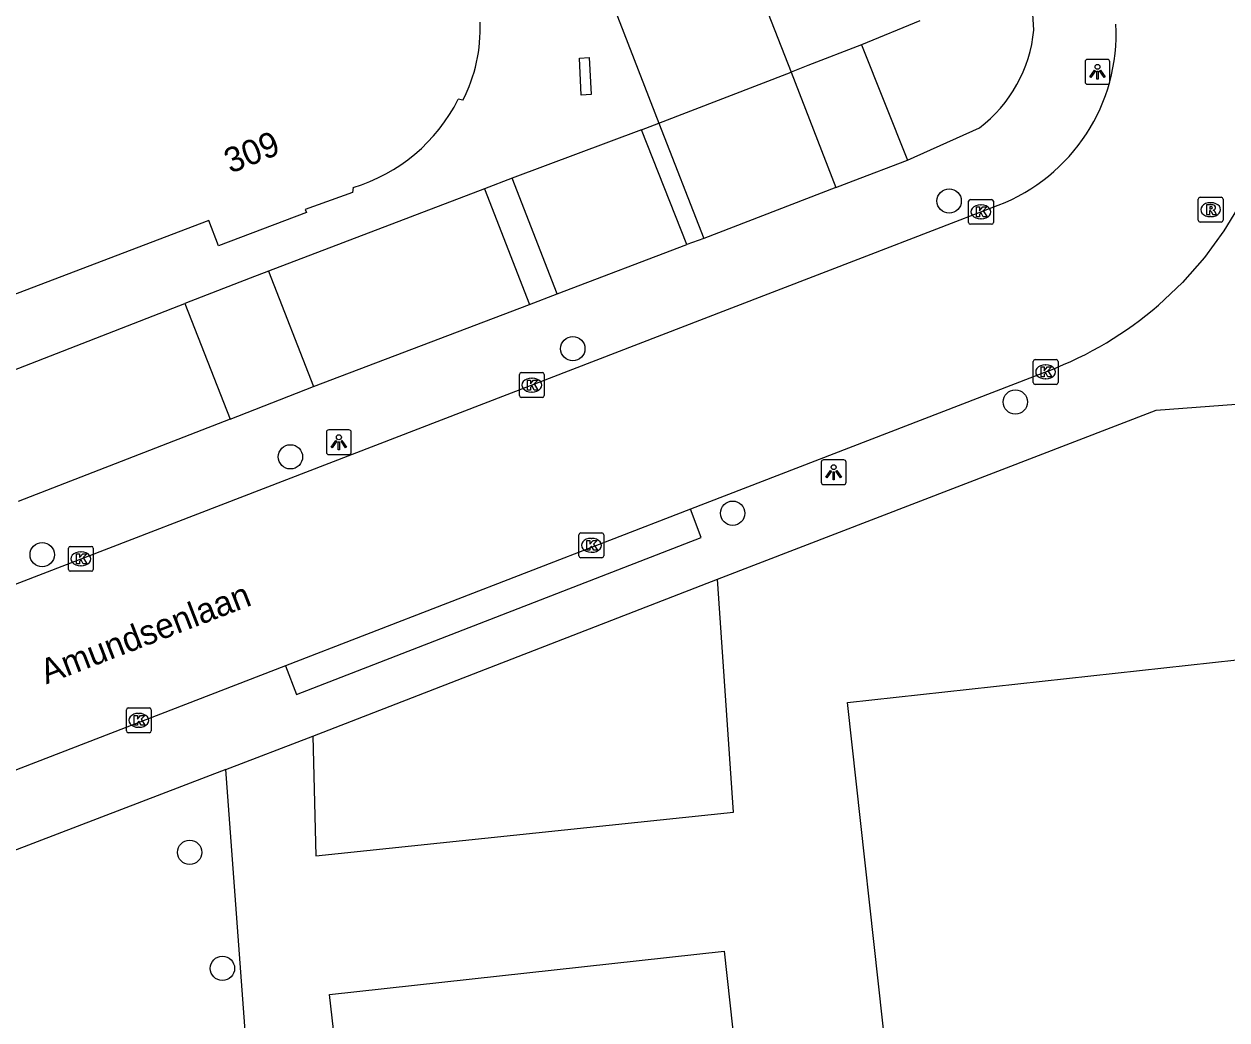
# Model space of a CAD drawing. Extents: x 161253 to 161848, y 384872 to 385383.
# Drawn here: x 161345.9 to 161394.3, y 385275.83 to 385315.91 of the extents above; entities that cross this region are included whole.
import ezdxf

# ---------------------------------------------------------------- set-up
doc = ezdxf.new("R2010")
doc.units = 0
for name, color, linetype in [('IMGEO_Boom', 7, 'Continuous'), ('IMGEO_Erf', 7, 'Continuous'), ('IMGEO_Kolk', 7, 'Continuous'), ('IMGEO_Lichtpunt', 7, 'Continuous'), ('IMGEO_Muur', 7, 'Continuous'), ('IMGEO_Openbare_ruimte_label', 7, 'Continuous'), ('IMGEO_Pand', 7, 'Continuous'), ('IMGEO_Pand_nummerreeks', 7, 'Continuous'), ('IMGEO_Parkeervlak_open', 7, 'Continuous'), ('IMGEO_Rijbaan_lokaal_open', 7, 'Continuous'), ('IMGEO_Rioolput', 7, 'Continuous'), ('IMGEO_Voetpad_open', 7, 'Continuous')]:
    doc.layers.add(name, color=color, linetype=linetype)

msp = doc.modelspace()

# ---------------------------------------------------------------- linework, layer by layer
at = {"layer": 'IMGEO_Boom'}
for centre in [(161383.12, 385308.792), (161367.979, 385302.846), (161385.784, 385300.703), (161356.619, 385298.494), (161374.409, 385296.224), (161346.631, 385294.555), (161352.564, 385282.574), (161353.883, 385277.903)]:
    msp.add_circle(centre, 0.489, dxfattribs=at)
at = {"layer": 'IMGEO_Erf'}
msp.add_lwpolyline([(161354.916, 385273.761), (161354.019, 385285.915)], dxfattribs=at)
at = {"layer": 'IMGEO_Kolk'}
for p, q in [((161383.899, 385307.927), (161383.899, 385308.779)), ((161383.974, 385308.853), (161384.826, 385308.853)), ((161384.9, 385308.779), (161384.9, 385307.927)), ((161384.387, 385308.633), (161384.412, 385308.633)), ((161384.826, 385307.853), (161383.974, 385307.853)), ((161384.41, 385308.073), (161384.385, 385308.073)), ((161386.576, 385302.411), (161387.428, 385302.411)), ((161386.501, 385301.485), (161386.501, 385302.337)), ((161386.989, 385302.191), (161387.014, 385302.191)), ((161387.502, 385302.337), (161387.502, 385301.485)), ((161365.83, 385300.957), (161365.83, 385301.809)), ((161365.905, 385301.883), (161366.757, 385301.883)), ((161366.318, 385301.663), (161366.343, 385301.663)), ((161366.831, 385301.809), (161366.831, 385300.957)), ((161387.428, 385301.411), (161386.576, 385301.411)), ((161387.012, 385301.631), (161386.987, 385301.631)), ((161366.341, 385301.103), (161366.316, 385301.103)), ((161366.757, 385300.883), (161365.905, 385300.883)), ((161368.226, 385294.507), (161368.226, 385295.359)), ((161368.301, 385295.433), (161369.153, 385295.433)), ((161368.714, 385295.213), (161368.739, 385295.213)), ((161369.227, 385295.359), (161369.227, 385294.507)), ((161347.687, 385293.962), (161347.687, 385294.814)), ((161347.762, 385294.888), (161348.614, 385294.888)), ((161348.175, 385294.668), (161348.2, 385294.668)), ((161348.688, 385294.814), (161348.688, 385293.962)), ((161368.737, 385294.653), (161368.712, 385294.653)), ((161369.153, 385294.433), (161368.301, 385294.433)), ((161348.614, 385293.888), (161347.762, 385293.888)), ((161348.198, 385294.108), (161348.173, 385294.108)), ((161350.092, 385288.388), (161350.944, 385288.388)), ((161350.017, 385287.462), (161350.017, 385288.314)), ((161350.505, 385288.168), (161350.53, 385288.168)), ((161351.018, 385288.314), (161351.018, 385287.462)), ((161350.944, 385287.388), (161350.092, 385287.388)), ((161350.528, 385287.608), (161350.503, 385287.608))]:
    msp.add_line(p, q, dxfattribs=at)
for points in [[(161383.899, 385307.927), (161383.899, 385308.779)], [(161383.974, 385308.853), (161384.826, 385308.853)], [(161384.9, 385308.779), (161384.9, 385307.927)], [(161384.22, 385308.553), (161384.343, 385308.553), (161384.343, 385308.402), (161384.473, 385308.553), (161384.637, 385308.553), (161384.491, 385308.402), (161384.644, 385308.153), (161384.492, 385308.153), (161384.407, 385308.317), (161384.343, 385308.25), (161384.343, 385308.153), (161384.22, 385308.153), (161384.22, 385308.553)], [(161384.826, 385307.853), (161383.974, 385307.853)], [(161386.576, 385302.411), (161387.428, 385302.411)], [(161386.501, 385301.485), (161386.501, 385302.337)], [(161386.822, 385302.111), (161386.945, 385302.111), (161386.945, 385301.96), (161387.075, 385302.111), (161387.239, 385302.111), (161387.093, 385301.96), (161387.246, 385301.711), (161387.094, 385301.711), (161387.009, 385301.875), (161386.945, 385301.808), (161386.945, 385301.711), (161386.822, 385301.711), (161386.822, 385302.111)], [(161387.502, 385302.337), (161387.502, 385301.485)], [(161365.83, 385300.957), (161365.83, 385301.809)], [(161365.905, 385301.883), (161366.757, 385301.883)], [(161366.151, 385301.583), (161366.274, 385301.583), (161366.274, 385301.432), (161366.404, 385301.583), (161366.568, 385301.583), (161366.422, 385301.432), (161366.575, 385301.183), (161366.423, 385301.183), (161366.338, 385301.347), (161366.274, 385301.28), (161366.274, 385301.183), (161366.151, 385301.183), (161366.151, 385301.583)], [(161366.831, 385301.809), (161366.831, 385300.957)], [(161387.428, 385301.411), (161386.576, 385301.411)], [(161366.757, 385300.883), (161365.905, 385300.883)], [(161368.226, 385294.507), (161368.226, 385295.359)], [(161368.301, 385295.433), (161369.153, 385295.433)], [(161368.547, 385295.133), (161368.67, 385295.133), (161368.67, 385294.982), (161368.8, 385295.133), (161368.964, 385295.133), (161368.818, 385294.982), (161368.971, 385294.733), (161368.819, 385294.733), (161368.734, 385294.897), (161368.67, 385294.83), (161368.67, 385294.733), (161368.547, 385294.733), (161368.547, 385295.133)], [(161369.227, 385295.359), (161369.227, 385294.507)], [(161347.687, 385293.962), (161347.687, 385294.814)], [(161347.762, 385294.888), (161348.614, 385294.888)], [(161348.688, 385294.814), (161348.688, 385293.962)], [(161348.008, 385294.588), (161348.131, 385294.588), (161348.131, 385294.437), (161348.261, 385294.588), (161348.425, 385294.588), (161348.279, 385294.437), (161348.432, 385294.188), (161348.28, 385294.188), (161348.195, 385294.352), (161348.131, 385294.285), (161348.131, 385294.188), (161348.008, 385294.188), (161348.008, 385294.588)], [(161369.153, 385294.433), (161368.301, 385294.433)], [(161348.614, 385293.888), (161347.762, 385293.888)], [(161350.092, 385288.388), (161350.944, 385288.388)], [(161350.017, 385287.462), (161350.017, 385288.314)], [(161350.338, 385288.088), (161350.461, 385288.088), (161350.461, 385287.937), (161350.591, 385288.088), (161350.755, 385288.088), (161350.609, 385287.937), (161350.762, 385287.688), (161350.61, 385287.688), (161350.525, 385287.852), (161350.461, 385287.785), (161350.461, 385287.688), (161350.338, 385287.688), (161350.338, 385288.088)], [(161351.018, 385288.314), (161351.018, 385287.462)], [(161350.944, 385287.388), (161350.092, 385287.388)]]:
    msp.add_lwpolyline(points, dxfattribs=at)
for centre, start, end in [((161383.976, 385308.777), 91.552, 178.448), ((161383.976, 385308.777), 91.552, 178.448), ((161384.824, 385308.777), 1.552, 88.448), ((161384.824, 385308.777), 1.552, 88.448), ((161383.976, 385307.929), 181.552, 268.448), ((161383.976, 385307.929), 181.552, 268.448), ((161384.824, 385307.929), 271.552, 358.448), ((161384.824, 385307.929), 271.552, 358.448), ((161386.578, 385302.335), 91.552, 178.448), ((161386.578, 385302.335), 91.552, 178.448), ((161387.426, 385302.335), 1.552, 88.448), ((161387.426, 385302.335), 1.552, 88.448), ((161365.907, 385301.807), 91.552, 178.448), ((161365.907, 385301.807), 91.552, 178.448), ((161366.755, 385301.807), 1.552, 88.448), ((161366.755, 385301.807), 1.552, 88.448), ((161386.578, 385301.487), 181.552, 268.448), ((161386.578, 385301.487), 181.552, 268.448), ((161387.426, 385301.487), 271.552, 358.448), ((161387.426, 385301.487), 271.552, 358.448), ((161365.907, 385300.959), 181.552, 268.448), ((161365.907, 385300.959), 181.552, 268.448), ((161366.755, 385300.959), 271.552, 358.448), ((161366.755, 385300.959), 271.552, 358.448), ((161368.303, 385295.357), 91.552, 178.448), ((161368.303, 385295.357), 91.552, 178.448), ((161369.151, 385295.357), 1.552, 88.448), ((161369.151, 385295.357), 1.552, 88.448), ((161347.764, 385294.812), 91.552, 178.448), ((161347.764, 385294.812), 91.552, 178.448), ((161348.612, 385294.812), 1.552, 88.448), ((161348.612, 385294.812), 1.552, 88.448), ((161368.303, 385294.509), 181.552, 268.448), ((161368.303, 385294.509), 181.552, 268.448), ((161369.151, 385294.509), 271.552, 358.448), ((161369.151, 385294.509), 271.552, 358.448), ((161347.764, 385293.964), 181.552, 268.448), ((161347.764, 385293.964), 181.552, 268.448), ((161348.612, 385293.964), 271.552, 358.448), ((161348.612, 385293.964), 271.552, 358.448), ((161350.094, 385288.312), 91.552, 178.448), ((161350.094, 385288.312), 91.552, 178.448), ((161350.942, 385288.312), 1.552, 88.448), ((161350.942, 385288.312), 1.552, 88.448), ((161350.094, 385287.464), 181.552, 268.448), ((161350.094, 385287.464), 181.552, 268.448), ((161350.942, 385287.464), 271.552, 358.448), ((161350.942, 385287.464), 271.552, 358.448)]:
    msp.add_arc(centre, 0.0765, start, end, dxfattribs=at)
for centre, major_axis, ratio, start_param, end_param in [((161384.386, 385308.353), (-0.387, 0.002), 0.722429, 4.712389, 7.853982), ((161384.411, 385308.353), (-0.39, 0.002), 0.717154, 1.570796, 4.712389), ((161386.988, 385301.911), (-0.387, 0.002), 0.722429, 4.712389, 7.853982), ((161387.013, 385301.911), (-0.39, 0.002), 0.717154, 1.570796, 4.712389), ((161366.317, 385301.383), (-0.387, 0.002), 0.722429, 4.712389, 7.853982), ((161366.342, 385301.383), (-0.39, 0.002), 0.717154, 1.570796, 4.712389), ((161368.713, 385294.933), (-0.387, 0.002), 0.722429, 4.712389, 7.853982), ((161368.738, 385294.933), (-0.39, 0.002), 0.717154, 1.570796, 4.712389), ((161348.174, 385294.388), (-0.387, 0.002), 0.722429, 4.712389, 7.853982), ((161348.199, 385294.388), (-0.39, 0.002), 0.717154, 1.570796, 4.712389), ((161350.504, 385287.888), (-0.387, 0.002), 0.722429, 4.712389, 7.853982), ((161350.529, 385287.888), (-0.39, 0.002), 0.717154, 1.570796, 4.712389)]:
    msp.add_ellipse(centre, major_axis=major_axis, ratio=ratio, start_param=start_param, end_param=end_param, dxfattribs=at)
at = {"layer": 'IMGEO_Lichtpunt'}
for p, q in [((161389.491, 385314.49), (161388.683, 385314.49)), ((161389.491, 385314.49), (161388.683, 385314.49)), ((161388.589, 385314.395), (161388.589, 385313.588)), ((161388.589, 385314.395), (161388.589, 385313.588)), ((161389.585, 385313.588), (161389.585, 385314.395)), ((161389.585, 385313.588), (161389.585, 385314.395)), ((161388.683, 385313.494), (161389.491, 385313.494)), ((161388.683, 385313.494), (161389.491, 385313.494)), ((161358.068, 385299.484), (161358.068, 385298.677)), ((161358.068, 385299.484), (161358.068, 385298.677)), ((161358.97, 385299.579), (161358.162, 385299.579)), ((161358.97, 385299.579), (161358.162, 385299.579)), ((161359.064, 385298.677), (161359.064, 385299.484)), ((161359.064, 385298.677), (161359.064, 385299.484)), ((161358.162, 385298.583), (161358.97, 385298.583)), ((161358.162, 385298.583), (161358.97, 385298.583)), ((161377.975, 385298.279), (161377.975, 385297.472)), ((161377.975, 385298.279), (161377.975, 385297.472)), ((161378.877, 385298.374), (161378.069, 385298.374)), ((161378.877, 385298.374), (161378.069, 385298.374)), ((161378.971, 385297.472), (161378.971, 385298.279)), ((161378.971, 385297.472), (161378.971, 385298.279)), ((161378.069, 385297.378), (161378.877, 385297.378)), ((161378.069, 385297.378), (161378.877, 385297.378))]:
    msp.add_line(p, q, dxfattribs=at)
for points in [[(161388.963, 385314.059), (161389.002, 385314.031), (161388.814, 385313.769), (161388.776, 385313.796), (161388.963, 385314.059)], [(161389.065, 385314.011), (161389.112, 385314.011), (161389.112, 385313.689), (161389.065, 385313.689), (161389.065, 385314.011)], [(161389.175, 385314.031), (161389.213, 385314.058), (161389.4, 385313.796), (161389.361, 385313.768), (161389.175, 385314.031)], [(161358.442, 385299.148), (161358.481, 385299.12), (161358.293, 385298.858), (161358.255, 385298.885), (161358.442, 385299.148)], [(161358.544, 385299.1), (161358.591, 385299.1), (161358.591, 385298.778), (161358.544, 385298.778), (161358.544, 385299.1)], [(161358.654, 385299.12), (161358.692, 385299.147), (161358.879, 385298.885), (161358.84, 385298.857), (161358.654, 385299.12)], [(161378.349, 385297.943), (161378.388, 385297.915), (161378.2, 385297.653), (161378.162, 385297.68), (161378.349, 385297.943)], [(161378.451, 385297.895), (161378.498, 385297.895), (161378.498, 385297.573), (161378.451, 385297.573), (161378.451, 385297.895)], [(161378.561, 385297.915), (161378.599, 385297.942), (161378.786, 385297.68), (161378.747, 385297.652), (161378.561, 385297.915)]]:
    msp.add_lwpolyline(points, dxfattribs=at)
for centre in [(161389.088, 385314.193), (161358.567, 385299.282), (161378.474, 385298.077)]:
    msp.add_circle(centre, 0.0994, dxfattribs=at)
for centre, start, end in [((161388.683, 385314.395), 90, 180), ((161388.683, 385314.395), 90, 180), ((161389.491, 385314.395), 0, 90), ((161389.491, 385314.395), 0, 90), ((161388.683, 385313.588), 180, 270), ((161388.683, 385313.588), 180, 270), ((161389.491, 385313.588), 270, 0), ((161389.491, 385313.588), 270, 360), ((161358.162, 385299.484), 90, 180), ((161358.162, 385299.484), 90, 180), ((161358.97, 385299.484), 0, 90), ((161358.97, 385299.484), 0, 90), ((161358.162, 385298.677), 180, 270), ((161358.162, 385298.677), 180, 270), ((161358.97, 385298.677), 270, 0), ((161358.97, 385298.677), 270, 360), ((161378.069, 385298.279), 90, 180), ((161378.069, 385298.279), 90, 180), ((161378.877, 385298.279), 0, 90), ((161378.877, 385298.279), 0, 90), ((161378.069, 385297.472), 180, 270), ((161378.069, 385297.472), 180, 270), ((161378.877, 385297.472), 270, 0), ((161378.877, 385297.472), 270, 360)]:
    msp.add_arc(centre, 0.0946, start, end, dxfattribs=at)
at = {"layer": 'IMGEO_Muur'}
msp.add_lwpolyline([(161368.248, 385314.544), (161368.639, 385314.561), (161368.711, 385313.075), (161368.321, 385313.051), (161368.248, 385314.544)], dxfattribs=at)
at = {"layer": 'IMGEO_Pand'}
for points in [[(161363.555, 385312.846), (161363.368, 385312.892)], [(161359.136, 385309.338), (161359.113, 385309.131), (161357.21, 385308.445), (161357.263, 385308.334), (161353.721, 385306.981), (161353.329, 385308.005), (161341.943, 385303.675)], [(161354.916, 385273.761), (161358.492, 385274.153), (161358.195, 385276.859), (161374.071, 385278.601), (161374.635, 385273.462), (161380.623, 385274.119), (161379.033, 385288.611), (161395.673, 385290.437), (161397.318, 385275.442), (161399.197, 385275.648), (161399.473, 385273.133), (161382.449, 385271.265), (161382.883, 385267.307), (161384.843, 385267.523), (161386.766, 385250), (161387.217, 385245.889), (161385.175, 385245.665), (161386.472, 385233.852), (161386.528, 385233.342), (161388.5, 385233.569)]]:
    msp.add_lwpolyline(points, dxfattribs=at)
for centre, radius, start, end in [((161357.926, 385315.735), 6.328, 332.8311, 2.3159), ((161357.166, 385315.98), 6.928, 286.5174, 333.5292)]:
    msp.add_arc(centre, radius, start, end, dxfattribs=at)
at = {"layer": 'IMGEO_Parkeervlak_open'}
for points in [[(161381.942, 385316.048), (161379.589, 385315.08)], [(161379.589, 385315.08), (161377.439, 385314.242), (161376.758, 385313.982)], [(161379.589, 385315.08), (161381.442, 385310.439)], [(161370.74, 385311.66), (161365.542, 385309.711)], [(161364.421, 385309.284), (161355.731, 385305.973)], [(161343.848, 385301.35), (161352.373, 385304.672)], [(161357.516, 385287.256), (161357.64, 385282.429), (161374.448, 385284.19), (161373.799, 385293.574)]]:
    msp.add_lwpolyline(points, dxfattribs=at)
at = {"layer": 'IMGEO_Rijbaan_lokaal_open'}
for points in [[(161395.736, 385336.901), (161396.614, 385317.218), (161396.664, 385316.508), (161396.675, 385315.878), (161396.609, 385314.509), (161396.42, 385313.152), (161396.112, 385311.817), (161395.685, 385310.515), (161395.144, 385309.256), (161394.868, 385308.726), (161394.178, 385307.586), (161393.388, 385306.512), (161392.505, 385305.512), (161391.537, 385304.596)], [(161369.13, 385333.454), (161376.758, 385313.982)], [(161363.214, 385333.159), (161371.446, 385311.929)], [(161371.446, 385311.929), (161376.758, 385313.982)], [(161328.923, 385286.962), (161374.2, 385304.421), (161379.805, 385306.58), (161385.091, 385308.618)], [(161387.128, 385301.961), (161372.709, 385296.384)], [(161372.709, 385296.384), (161356.419, 385290.084)], [(161356.419, 385290.084), (161330.668, 385280.124)]]:
    msp.add_lwpolyline(points, dxfattribs=at)
for centre, radius, start, end in [((161382.425, 385315.537), 7.415, 291.0756, 2.9142), ((161381.837, 385315.821), 14.836, 290.8957, 310.8329)]:
    msp.add_arc(centre, radius, start, end, dxfattribs=at)
at = {"layer": 'IMGEO_Rioolput'}
for p, q in [((161393.141, 385308.016), (161393.141, 385308.868)), ((161393.216, 385308.942), (161394.068, 385308.942)), ((161393.629, 385308.722), (161393.654, 385308.722)), ((161394.142, 385308.868), (161394.142, 385308.016)), ((161394.068, 385307.942), (161393.216, 385307.942)), ((161393.652, 385308.162), (161393.627, 385308.162))]:
    msp.add_line(p, q, dxfattribs=at)
for points in [[(161393.141, 385308.016), (161393.141, 385308.868)], [(161393.216, 385308.942), (161394.068, 385308.942)], [(161394.142, 385308.868), (161394.142, 385308.016)], [(161393.73, 385308.64), (161393.478, 385308.642), (161393.478, 385308.242)], [(161393.478, 385308.242), (161393.602, 385308.242), (161393.602, 385308.404), (161393.613, 385308.404)], [(161393.656, 385308.561), (161393.602, 385308.561), (161393.602, 385308.48)], [(161393.602, 385308.48), (161393.654, 385308.48)], [(161393.66, 385308.375), (161393.731, 385308.242), (161393.871, 385308.242), (161393.806, 385308.368)], [(161394.068, 385307.942), (161393.216, 385307.942)]]:
    msp.add_lwpolyline(points, dxfattribs=at)
for centre, radius, start, end in [((161393.218, 385308.866), 0.0765, 91.552, 178.448), ((161393.218, 385308.866), 0.0765, 91.552, 178.448), ((161394.066, 385308.866), 0.0765, 1.552, 88.448), ((161394.066, 385308.866), 0.0765, 1.552, 88.448), ((161393.612, 385308.351), 0.0533, 26.0293, 88.6989), ((161393.638, 385308.669), 0.19, 274.7715, 282.9687), ((161393.662, 385308.465), 0.0964, 77.0061, 93.1865), ((161393.676, 385308.522), 0.0378, 276.6634, 79.6772), ((161393.729, 385308.53), 0.109, 350.3612, 89.416), ((161393.727, 385308.53), 0.112, 277.5842, 350.9817), ((161393.711, 385308.315), 0.108, 29.5134, 73.7905), ((161393.218, 385308.018), 0.0765, 181.552, 268.448), ((161393.218, 385308.018), 0.0765, 181.552, 268.448), ((161394.066, 385308.018), 0.0765, 271.552, 358.448), ((161394.066, 385308.018), 0.0765, 271.552, 358.448)]:
    msp.add_arc(centre, radius, start, end, dxfattribs=at)
for centre, major_axis, ratio, start_param, end_param in [((161393.628, 385308.442), (-0.387, 0.002), 0.722429, 4.712389, 7.853982), ((161393.653, 385308.442), (-0.39, 0.002), 0.717154, 1.570796, 4.712389)]:
    msp.add_ellipse(centre, major_axis=major_axis, ratio=ratio, start_param=start_param, end_param=end_param, dxfattribs=at)
at = {"layer": 'IMGEO_Voetpad_open'}
for points in [[(161386.525, 385315.672), (161386.346, 385318.723), (161385.386, 385336.732)], [(161376.758, 385313.982), (161378.562, 385309.338)], [(161370.74, 385311.66), (161371.446, 385311.929)], [(161372.572, 385307.047), (161370.74, 385311.66)], [(161371.446, 385311.929), (161373.246, 385307.287)], [(161381.442, 385310.439), (161384.338, 385311.736)], [(161378.562, 385309.338), (161379.264, 385309.606), (161381.442, 385310.439)], [(161365.542, 385309.711), (161364.421, 385309.284)], [(161367.354, 385305.061), (161365.542, 385309.711)], [(161364.421, 385309.284), (161366.235, 385304.625)], [(161378.562, 385309.338), (161373.246, 385307.287)], [(161373.246, 385307.287), (161372.572, 385307.047)], [(161367.354, 385305.061), (161372.572, 385307.047)], [(161355.731, 385305.973), (161354.992, 385305.692), (161352.373, 385304.672)], [(161355.731, 385305.973), (161357.541, 385301.323)], [(161366.235, 385304.625), (161367.354, 385305.061)], [(161352.373, 385304.672), (161354.187, 385300.016)], [(161357.541, 385301.323), (161366.235, 385304.625)], [(161354.187, 385300.016), (161357.541, 385301.323)], [(161373.799, 385293.574), (161391.455, 385300.374), (161398.96, 385300.934)], [(161354.187, 385300.016), (161345.661, 385296.695)], [(161356.419, 385290.084), (161356.865, 385288.934), (161373.148, 385295.252), (161372.709, 385296.384)], [(161357.516, 385287.256), (161373.799, 385293.574)], [(161354.019, 385285.915), (161357.516, 385287.256)], [(161354.019, 385285.915), (161331.859, 385277.42)]]:
    msp.add_lwpolyline(points, dxfattribs=at)
msp.add_arc((161380.953, 385316.193), 5.597, 307.2206, 354.6628, dxfattribs=at)

# ---------------------------------------------------------------- texts
at = {"layer": 'IMGEO_Openbare_ruimte_label'}
msp.add_text('Amundsenlaan', height=1, rotation=21.0992, dxfattribs=at).set_placement((161346.792, 385289.329))
at = {"layer": 'IMGEO_Pand_nummerreeks'}
msp.add_text('309', height=1, rotation=21.7391, dxfattribs=at).set_placement((161354.204, 385309.887))

doc.saveas('drawing.dxf')
